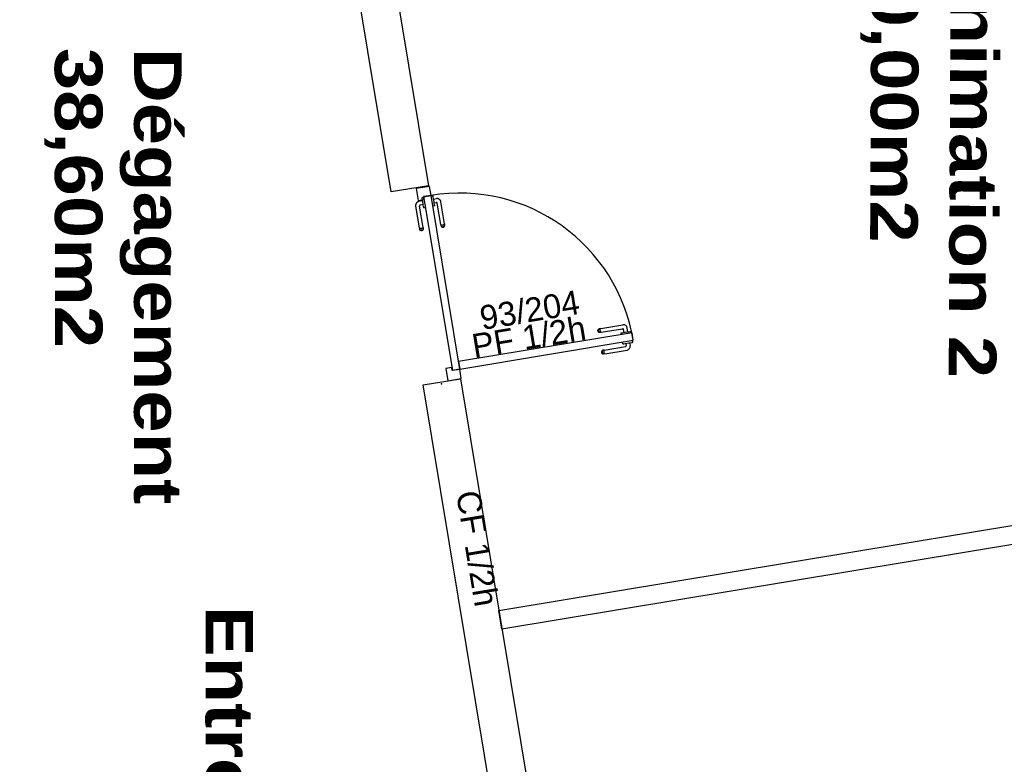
# Model space of a CAD drawing. Header units: millimetres. Extents: x -15 to 127, y -65 to 67.
# Tile 376 of 476: x 114.594 to 115.116, y 26.881 to 27.275. Entities that reach past the tile are written whole.
import ezdxf

# ---------------------------------------------------------------- set-up
doc = ezdxf.new("R2010")
doc.units = ezdxf.units.MM
doc.header["$MEASUREMENT"] = 0
doc.linetypes.add('PC_DASH_1', pattern=[0.638889, 0.277778, -0.083333, 0.055556, -0.083333, 0.055556, -0.083333])
doc.layers.add('Calque 5', color=7, linetype='Continuous')
doc.styles.get("Standard").update_dxf_attribs({"font": 'BKANT.TTF'})

# ---------------------------------------------------------------- blocks, each defined once
blk = doc.blocks.new('PD_31277')
at = {"layer": 'Calque 5', "color": 0}
for p, q in [((47.37502, -39.8221), (47.37502, -39.82209)), ((47.37518, -39.82307), (47.37502, -39.8221)), ((47.37518, -39.82308), (47.37534, -39.82305)), ((47.37518, -39.82308), (47.37518, -39.82307)), ((47.37534, -39.82305), (47.37581, -39.82297)), ((47.37581, -39.82297), (47.37652, -39.82286)), ((47.37652, -39.82286), (47.37739, -39.82271)), ((47.37688, -39.8228), (47.37705, -39.82383)), ((47.37739, -39.82271), (47.37831, -39.82256)), ((47.37831, -39.82256), (47.37918, -39.82241)), ((47.37882, -39.82247), (47.37907, -39.82397)), ((47.37918, -39.82241), (47.37989, -39.8223)), ((47.37989, -39.8223), (47.38036, -39.82222)), ((47.38035, -39.82121), (47.38035, -39.8212)), ((47.38052, -39.82218), (47.38035, -39.82121)), ((47.38036, -39.82222), (47.38052, -39.82219)), ((47.38052, -39.82219), (47.38052, -39.82218)), ((47.36389, -39.82717), (47.36388, -39.82752)), ((47.36388, -39.82752), (47.364, -39.82785)), ((47.36401, -39.82685), (47.36389, -39.82717)), ((47.364, -39.82785), (47.36422, -39.82812)), ((47.36424, -39.82658), (47.36401, -39.82685)), ((47.36429, -39.8268), (47.36418, -39.82712)), ((47.36418, -39.82712), (47.36418, -39.82747)), ((47.36418, -39.82747), (47.36429, -39.8278)), ((47.36422, -39.82812), (47.36452, -39.82829)), ((47.36454, -39.82641), (47.36424, -39.82658)), ((47.36449, -39.82654), (47.36429, -39.8268)), ((47.36429, -39.8278), (47.3645, -39.82807)), ((47.3645, -39.82807), (47.36477, -39.82825)), ((47.36452, -39.82829), (47.36486, -39.82836)), ((47.36475, -39.82638), (47.36454, -39.82641)), ((47.36536, -39.82628), (47.36475, -39.82638)), ((47.36508, -39.82832), (47.36486, -39.82836)), ((47.36512, -39.82666), (47.36508, -39.82698)), ((47.36508, -39.82698), (47.3651, -39.82732)), ((47.36568, -39.82822), (47.36508, -39.82832)), ((47.3651, -39.82732), (47.36519, -39.82765)), ((47.36521, -39.82642), (47.36512, -39.82666)), ((47.36519, -39.82765), (47.36533, -39.82793)), ((47.36533, -39.82793), (47.3655, -39.82813)), ((47.36536, -39.82628), (47.37664, -39.82441)), ((47.36568, -39.82822), (47.37742, -39.82628))]:
    blk.add_line(p, q, dxfattribs=at)
for centre, radius in [((47.37655, -39.82391), 0.000501), ((47.3771, -39.8243), 0.002)]:
    blk.add_arc(centre, radius, 279.4153, 9.4153, dxfattribs=at)
blk = doc.blocks.new('PD_31278')
at = {"layer": 'Calque 5', "color": 0}
for p, q in [((47.36348, -39.81494), (47.37522, -39.81299)), ((47.362, -39.81618), (47.36201, -39.81584)), ((47.36212, -39.81651), (47.362, -39.81618)), ((47.36201, -39.81584), (47.36213, -39.81551)), ((47.36234, -39.81678), (47.36212, -39.81651)), ((47.36213, -39.81551), (47.36236, -39.81525)), ((47.3623, -39.81579), (47.36241, -39.81546)), ((47.3623, -39.81613), (47.3623, -39.81579)), ((47.36241, -39.81646), (47.3623, -39.81613)), ((47.36264, -39.81696), (47.36234, -39.81678)), ((47.36236, -39.81525), (47.36266, -39.81508)), ((47.36241, -39.81546), (47.36261, -39.8152)), ((47.36262, -39.81673), (47.36241, -39.81646)), ((47.36289, -39.81692), (47.36262, -39.81673)), ((47.36298, -39.81702), (47.36264, -39.81696)), ((47.36287, -39.81504), (47.36266, -39.81508)), ((47.36348, -39.81494), (47.36287, -39.81504)), ((47.3632, -39.81698), (47.36298, -39.81702)), ((47.3632, -39.81564), (47.36324, -39.81533)), ((47.36322, -39.81598), (47.3632, -39.81564)), ((47.3638, -39.81688), (47.3632, -39.81698)), ((47.36331, -39.81631), (47.36322, -39.81598)), ((47.36324, -39.81533), (47.36333, -39.81508)), ((47.36345, -39.8166), (47.36331, -39.81631)), ((47.36362, -39.81679), (47.36345, -39.8166)), ((47.3638, -39.81688), (47.37508, -39.81501)), ((47.37422, -39.81725), (47.37438, -39.81722)), ((47.37422, -39.81725), (47.37422, -39.81726)), ((47.37422, -39.81726), (47.37438, -39.81823)), ((47.37438, -39.81722), (47.37484, -39.81714)), ((47.37438, -39.81823), (47.37438, -39.81824)), ((47.37484, -39.81714), (47.37555, -39.81703)), ((47.37555, -39.81703), (47.37642, -39.81688)), ((47.37591, -39.81697), (47.37565, -39.81543)), ((47.37642, -39.81688), (47.37735, -39.81673)), ((47.37735, -39.81673), (47.37822, -39.81658)), ((47.37786, -39.81664), (47.37752, -39.81464)), ((47.37822, -39.81658), (47.37893, -39.81647)), ((47.37893, -39.81647), (47.37939, -39.81639)), ((47.37939, -39.81639), (47.37955, -39.81636)), ((47.37955, -39.81636), (47.37955, -39.81637)), ((47.37955, -39.81637), (47.37971, -39.81734)), ((47.37971, -39.81734), (47.37971, -39.81735))]:
    blk.add_line(p, q, dxfattribs=at)
for centre, radius in [((47.37555, -39.81497), 0.002), ((47.37516, -39.81551), 0.000501)]:
    blk.add_arc(centre, radius, 9.4153, 99.4153, dxfattribs=at)
blk = doc.blocks.new('PD_31276')
at = {"layer": 'Calque 5'}
for name in ['PD_31278', 'PD_31277']:
    blk.add_blockref(name, (0, 0), dxfattribs=at)
blk = doc.blocks.new('PD_31281')
at = {"layer": 'Calque 5', "color": 0, "linetype": 'PC_DASH_1'}
for p, q in [((47.27375, -39.74487), (47.27374, -39.74487)), ((47.27472, -39.74471), (47.27375, -39.74487)), ((47.27473, -39.74471), (47.27472, -39.74471)), ((47.27476, -39.74487), (47.27473, -39.74471)), ((47.27483, -39.74533), (47.27476, -39.74487)), ((47.27495, -39.74604), (47.27483, -39.74533)), ((47.27464, -39.75021), (47.27463, -39.75021)), ((47.2756, -39.75005), (47.27464, -39.75021)), ((47.27509, -39.74691), (47.27495, -39.74604)), ((47.27501, -39.7464), (47.27651, -39.74616)), ((47.27525, -39.74784), (47.27509, -39.74691)), ((47.27539, -39.74871), (47.27525, -39.74784)), ((47.27533, -39.74835), (47.27637, -39.74818)), ((47.27551, -39.74942), (47.27539, -39.74871)), ((47.27559, -39.74988), (47.27551, -39.74942)), ((47.27561, -39.75004), (47.27559, -39.74988)), ((47.27561, -39.75004), (47.2756, -39.75005)), ((47.27881, -39.75986), (47.27694, -39.74859)), ((47.28076, -39.75954), (47.27881, -39.7478)), ((47.27881, -39.75986), (47.27891, -39.76047)), ((47.27891, -39.76047), (47.27895, -39.76069)), ((47.27895, -39.76069), (47.27912, -39.76099)), ((47.27896, -39.76001), (47.2792, -39.76011)), ((47.27908, -39.76074), (47.27934, -39.76094)), ((47.27912, -39.76099), (47.27938, -39.76122)), ((47.2792, -39.76011), (47.27951, -39.76015)), ((47.27934, -39.76094), (47.27966, -39.76104)), ((47.27938, -39.76122), (47.27971, -39.76134)), ((47.27951, -39.76015), (47.27986, -39.76013)), ((47.27966, -39.76104), (47.28001, -39.76104)), ((47.27971, -39.76134), (47.28006, -39.76134)), ((47.27986, -39.76013), (47.28019, -39.76004)), ((47.28001, -39.76104), (47.28034, -39.76093)), ((47.28006, -39.76134), (47.28039, -39.76123)), ((47.28019, -39.76004), (47.28047, -39.7599)), ((47.28034, -39.76093), (47.28061, -39.76073)), ((47.28039, -39.76123), (47.28065, -39.76101)), ((47.28047, -39.7599), (47.28067, -39.75973)), ((47.28061, -39.76073), (47.28079, -39.76046)), ((47.28065, -39.76101), (47.28083, -39.76071)), ((47.28076, -39.75954), (47.28086, -39.76015)), ((47.28083, -39.76071), (47.2809, -39.76037)), ((47.28086, -39.76015), (47.2809, -39.76037))]:
    blk.add_line(p, q, dxfattribs=at)
for centre, radius in [((47.27645, -39.74867), 0.000501), ((47.27684, -39.74813), 0.002)]:
    blk.add_arc(centre, radius, 9.4153, 99.4153, dxfattribs=at)
blk = doc.blocks.new('PD_31282')
at = {"layer": 'Calque 5', "color": 0, "linetype": 'PC_DASH_1'}
for p, q in [((47.2689, -39.74568), (47.26891, -39.74567)), ((47.26893, -39.74584), (47.2689, -39.74568)), ((47.26891, -39.74567), (47.26988, -39.74551)), ((47.26988, -39.74551), (47.26989, -39.74551)), ((47.26748, -39.76174), (47.26553, -39.75001)), ((47.26918, -39.74737), (47.26718, -39.7477)), ((47.26942, -39.76142), (47.26755, -39.75015)), ((47.2695, -39.74932), (47.26796, -39.74957)), ((47.269, -39.7463), (47.26893, -39.74584)), ((47.26912, -39.74701), (47.269, -39.7463)), ((47.26927, -39.74788), (47.26912, -39.74701)), ((47.26942, -39.74881), (47.26927, -39.74788)), ((47.26956, -39.74968), (47.26942, -39.74881)), ((47.26968, -39.75039), (47.26956, -39.74968)), ((47.26976, -39.75085), (47.26968, -39.75039)), ((47.26979, -39.75101), (47.26976, -39.75085)), ((47.26979, -39.75101), (47.27076, -39.75085)), ((47.27076, -39.75085), (47.27077, -39.75085)), ((47.26979, -39.75101), (47.26979, -39.75101)), ((47.26748, -39.76174), (47.26758, -39.76235)), ((47.26758, -39.76235), (47.26761, -39.76257)), ((47.26778, -39.76287), (47.26761, -39.76257)), ((47.26786, -39.76199), (47.26762, -39.76189)), ((47.268, -39.76282), (47.26774, -39.76262)), ((47.26805, -39.7631), (47.26778, -39.76287)), ((47.26818, -39.76203), (47.26786, -39.76199)), ((47.26832, -39.76292), (47.268, -39.76282)), ((47.26837, -39.76322), (47.26805, -39.7631)), ((47.26852, -39.76201), (47.26818, -39.76203)), ((47.26867, -39.76292), (47.26832, -39.76292)), ((47.26872, -39.76322), (47.26837, -39.76322)), ((47.26885, -39.76192), (47.26852, -39.76201)), ((47.269, -39.76281), (47.26867, -39.76292)), ((47.26905, -39.76311), (47.26872, -39.76322)), ((47.26913, -39.76178), (47.26885, -39.76192)), ((47.26927, -39.76261), (47.269, -39.76281)), ((47.26932, -39.76289), (47.26905, -39.76311)), ((47.26933, -39.76161), (47.26913, -39.76178)), ((47.26945, -39.76234), (47.26927, -39.76261)), ((47.26949, -39.76259), (47.26932, -39.76289)), ((47.26942, -39.76142), (47.26952, -39.76203)), ((47.26956, -39.76225), (47.26949, -39.76259)), ((47.26952, -39.76203), (47.26956, -39.76225))]:
    blk.add_line(p, q, dxfattribs=at)
for centre, radius in [((47.26751, -39.74968), 0.002), ((47.26805, -39.75007), 0.000501)]:
    blk.add_arc(centre, radius, 99.4153, 189.4153, dxfattribs=at)
blk = doc.blocks.new('PD_31280')
at = {"layer": 'Calque 5'}
for name in ['PD_31282', 'PD_31281']:
    blk.add_blockref(name, (0, 0), dxfattribs=at)
blk = doc.blocks.new('PD_31279')
at = {"layer": 'Calque 5', "color": 0, "linetype": 'PC_DASH_1'}
blk.add_lwpolyline([(47.27367, -39.74448), (47.26972, -39.74514), (47.28496, -39.83701), (47.28891, -39.83635), (47.27367, -39.74448)], dxfattribs=at)
at = {"layer": 'Calque 5'}
blk.add_blockref('PD_31280', (0, 0), dxfattribs=at)
blk = doc.blocks.new('PD_32623')
at = {"layer": 'Calque 5', "color": 0}
for p, q in [((47.37502, -39.8221), (47.37502, -39.82209)), ((47.37518, -39.82307), (47.37502, -39.8221)), ((47.37518, -39.82308), (47.37534, -39.82305)), ((47.37518, -39.82308), (47.37518, -39.82307)), ((47.37534, -39.82305), (47.37581, -39.82297)), ((47.37581, -39.82297), (47.37652, -39.82286)), ((47.37652, -39.82286), (47.37739, -39.82271)), ((47.37688, -39.8228), (47.37705, -39.82383)), ((47.37739, -39.82271), (47.37831, -39.82256)), ((47.37831, -39.82256), (47.37918, -39.82241)), ((47.37882, -39.82247), (47.37907, -39.82397)), ((47.37918, -39.82241), (47.37989, -39.8223)), ((47.37989, -39.8223), (47.38036, -39.82222)), ((47.38035, -39.82121), (47.38035, -39.8212)), ((47.38052, -39.82218), (47.38035, -39.82121)), ((47.38036, -39.82222), (47.38052, -39.82219)), ((47.38052, -39.82219), (47.38052, -39.82218)), ((47.36389, -39.82717), (47.36388, -39.82752)), ((47.36388, -39.82752), (47.364, -39.82785)), ((47.36401, -39.82685), (47.36389, -39.82717)), ((47.364, -39.82785), (47.36422, -39.82812)), ((47.36424, -39.82658), (47.36401, -39.82685)), ((47.36429, -39.8268), (47.36418, -39.82712)), ((47.36418, -39.82712), (47.36418, -39.82747)), ((47.36418, -39.82747), (47.36429, -39.8278)), ((47.36422, -39.82812), (47.36452, -39.82829)), ((47.36454, -39.82641), (47.36424, -39.82658)), ((47.36449, -39.82654), (47.36429, -39.8268)), ((47.36429, -39.8278), (47.3645, -39.82807)), ((47.3645, -39.82807), (47.36477, -39.82825)), ((47.36452, -39.82829), (47.36486, -39.82836)), ((47.36475, -39.82638), (47.36454, -39.82641)), ((47.36536, -39.82628), (47.36475, -39.82638)), ((47.36508, -39.82832), (47.36486, -39.82836)), ((47.36512, -39.82666), (47.36508, -39.82698)), ((47.36508, -39.82698), (47.3651, -39.82732)), ((47.36568, -39.82822), (47.36508, -39.82832)), ((47.3651, -39.82732), (47.36519, -39.82765)), ((47.36521, -39.82642), (47.36512, -39.82666)), ((47.36519, -39.82765), (47.36533, -39.82793)), ((47.36533, -39.82793), (47.3655, -39.82813)), ((47.36536, -39.82628), (47.37664, -39.82441)), ((47.36568, -39.82822), (47.37742, -39.82628))]:
    blk.add_line(p, q, dxfattribs=at)
for centre, radius in [((47.37655, -39.82391), 0.000501), ((47.3771, -39.8243), 0.002)]:
    blk.add_arc(centre, radius, 279.4153, 9.4153, dxfattribs=at)
blk = doc.blocks.new('PD_32624')
at = {"layer": 'Calque 5', "color": 0}
for p, q in [((47.36348, -39.81494), (47.37522, -39.81299)), ((47.362, -39.81618), (47.36201, -39.81584)), ((47.36212, -39.81651), (47.362, -39.81618)), ((47.36201, -39.81584), (47.36213, -39.81551)), ((47.36234, -39.81678), (47.36212, -39.81651)), ((47.36213, -39.81551), (47.36236, -39.81525)), ((47.3623, -39.81579), (47.36241, -39.81546)), ((47.3623, -39.81613), (47.3623, -39.81579)), ((47.36241, -39.81646), (47.3623, -39.81613)), ((47.36264, -39.81696), (47.36234, -39.81678)), ((47.36236, -39.81525), (47.36266, -39.81508)), ((47.36241, -39.81546), (47.36261, -39.8152)), ((47.36262, -39.81673), (47.36241, -39.81646)), ((47.36289, -39.81692), (47.36262, -39.81673)), ((47.36298, -39.81702), (47.36264, -39.81696)), ((47.36287, -39.81504), (47.36266, -39.81508)), ((47.36348, -39.81494), (47.36287, -39.81504)), ((47.3632, -39.81698), (47.36298, -39.81702)), ((47.3632, -39.81564), (47.36324, -39.81533)), ((47.36322, -39.81598), (47.3632, -39.81564)), ((47.3638, -39.81688), (47.3632, -39.81698)), ((47.36331, -39.81631), (47.36322, -39.81598)), ((47.36324, -39.81533), (47.36333, -39.81508)), ((47.36345, -39.8166), (47.36331, -39.81631)), ((47.36362, -39.81679), (47.36345, -39.8166)), ((47.3638, -39.81688), (47.37508, -39.81501)), ((47.37422, -39.81725), (47.37438, -39.81722)), ((47.37422, -39.81725), (47.37422, -39.81726)), ((47.37422, -39.81726), (47.37438, -39.81823)), ((47.37438, -39.81722), (47.37484, -39.81714)), ((47.37438, -39.81823), (47.37438, -39.81824)), ((47.37484, -39.81714), (47.37555, -39.81703)), ((47.37555, -39.81703), (47.37642, -39.81688)), ((47.37591, -39.81697), (47.37565, -39.81543)), ((47.37642, -39.81688), (47.37735, -39.81673)), ((47.37735, -39.81673), (47.37822, -39.81658)), ((47.37786, -39.81664), (47.37752, -39.81464)), ((47.37822, -39.81658), (47.37893, -39.81647)), ((47.37893, -39.81647), (47.37939, -39.81639)), ((47.37939, -39.81639), (47.37955, -39.81636)), ((47.37955, -39.81636), (47.37955, -39.81637)), ((47.37955, -39.81637), (47.37971, -39.81734)), ((47.37971, -39.81734), (47.37971, -39.81735))]:
    blk.add_line(p, q, dxfattribs=at)
for centre, radius in [((47.37555, -39.81497), 0.002), ((47.37516, -39.81551), 0.000501)]:
    blk.add_arc(centre, radius, 9.4153, 99.4153, dxfattribs=at)
blk = doc.blocks.new('PD_32622')
at = {"layer": 'Calque 5'}
for name in ['PD_32624', 'PD_32623']:
    blk.add_blockref(name, (0, 0), dxfattribs=at)
blk = doc.blocks.new('PD_32627')
at = {"layer": 'Calque 5', "color": 0, "linetype": 'PC_DASH_1'}
for p, q in [((47.27375, -39.74487), (47.27374, -39.74487)), ((47.27472, -39.74471), (47.27375, -39.74487)), ((47.27473, -39.74471), (47.27472, -39.74471)), ((47.27476, -39.74487), (47.27473, -39.74471)), ((47.27483, -39.74533), (47.27476, -39.74487)), ((47.27495, -39.74604), (47.27483, -39.74533)), ((47.27464, -39.75021), (47.27463, -39.75021)), ((47.2756, -39.75005), (47.27464, -39.75021)), ((47.27509, -39.74691), (47.27495, -39.74604)), ((47.27501, -39.7464), (47.27651, -39.74616)), ((47.27525, -39.74784), (47.27509, -39.74691)), ((47.27539, -39.74871), (47.27525, -39.74784)), ((47.27533, -39.74835), (47.27637, -39.74818)), ((47.27551, -39.74942), (47.27539, -39.74871)), ((47.27559, -39.74988), (47.27551, -39.74942)), ((47.27561, -39.75004), (47.27559, -39.74988)), ((47.27561, -39.75004), (47.2756, -39.75005)), ((47.27881, -39.75986), (47.27694, -39.74859)), ((47.28076, -39.75954), (47.27881, -39.7478)), ((47.27881, -39.75986), (47.27891, -39.76047)), ((47.27891, -39.76047), (47.27895, -39.76069)), ((47.27895, -39.76069), (47.27912, -39.76099)), ((47.27896, -39.76001), (47.2792, -39.76011)), ((47.27908, -39.76074), (47.27934, -39.76094)), ((47.27912, -39.76099), (47.27938, -39.76122)), ((47.2792, -39.76011), (47.27951, -39.76015)), ((47.27934, -39.76094), (47.27966, -39.76104)), ((47.27938, -39.76122), (47.27971, -39.76134)), ((47.27951, -39.76015), (47.27986, -39.76013)), ((47.27966, -39.76104), (47.28001, -39.76104)), ((47.27971, -39.76134), (47.28006, -39.76134)), ((47.27986, -39.76013), (47.28019, -39.76004)), ((47.28001, -39.76104), (47.28034, -39.76093)), ((47.28006, -39.76134), (47.28039, -39.76123)), ((47.28019, -39.76004), (47.28047, -39.7599)), ((47.28034, -39.76093), (47.28061, -39.76073)), ((47.28039, -39.76123), (47.28065, -39.76101)), ((47.28047, -39.7599), (47.28067, -39.75973)), ((47.28061, -39.76073), (47.28079, -39.76046)), ((47.28065, -39.76101), (47.28083, -39.76071)), ((47.28076, -39.75954), (47.28086, -39.76015)), ((47.28083, -39.76071), (47.2809, -39.76037)), ((47.28086, -39.76015), (47.2809, -39.76037))]:
    blk.add_line(p, q, dxfattribs=at)
for centre, radius in [((47.27645, -39.74867), 0.000501), ((47.27684, -39.74813), 0.002)]:
    blk.add_arc(centre, radius, 9.4153, 99.4153, dxfattribs=at)
blk = doc.blocks.new('PD_32628')
at = {"layer": 'Calque 5', "color": 0, "linetype": 'PC_DASH_1'}
for p, q in [((47.2689, -39.74568), (47.26891, -39.74567)), ((47.26893, -39.74584), (47.2689, -39.74568)), ((47.26891, -39.74567), (47.26988, -39.74551)), ((47.26988, -39.74551), (47.26989, -39.74551)), ((47.26748, -39.76174), (47.26553, -39.75001)), ((47.26918, -39.74737), (47.26718, -39.7477)), ((47.26942, -39.76142), (47.26755, -39.75015)), ((47.2695, -39.74932), (47.26796, -39.74957)), ((47.269, -39.7463), (47.26893, -39.74584)), ((47.26912, -39.74701), (47.269, -39.7463)), ((47.26927, -39.74788), (47.26912, -39.74701)), ((47.26942, -39.74881), (47.26927, -39.74788)), ((47.26956, -39.74968), (47.26942, -39.74881)), ((47.26968, -39.75039), (47.26956, -39.74968)), ((47.26976, -39.75085), (47.26968, -39.75039)), ((47.26979, -39.75101), (47.26976, -39.75085)), ((47.26979, -39.75101), (47.27076, -39.75085)), ((47.27076, -39.75085), (47.27077, -39.75085)), ((47.26979, -39.75101), (47.26979, -39.75101)), ((47.26748, -39.76174), (47.26758, -39.76235)), ((47.26758, -39.76235), (47.26761, -39.76257)), ((47.26778, -39.76287), (47.26761, -39.76257)), ((47.26786, -39.76199), (47.26762, -39.76189)), ((47.268, -39.76282), (47.26774, -39.76262)), ((47.26805, -39.7631), (47.26778, -39.76287)), ((47.26818, -39.76203), (47.26786, -39.76199)), ((47.26832, -39.76292), (47.268, -39.76282)), ((47.26837, -39.76322), (47.26805, -39.7631)), ((47.26852, -39.76201), (47.26818, -39.76203)), ((47.26867, -39.76292), (47.26832, -39.76292)), ((47.26872, -39.76322), (47.26837, -39.76322)), ((47.26885, -39.76192), (47.26852, -39.76201)), ((47.269, -39.76281), (47.26867, -39.76292)), ((47.26905, -39.76311), (47.26872, -39.76322)), ((47.26913, -39.76178), (47.26885, -39.76192)), ((47.26927, -39.76261), (47.269, -39.76281)), ((47.26932, -39.76289), (47.26905, -39.76311)), ((47.26933, -39.76161), (47.26913, -39.76178)), ((47.26945, -39.76234), (47.26927, -39.76261)), ((47.26949, -39.76259), (47.26932, -39.76289)), ((47.26942, -39.76142), (47.26952, -39.76203)), ((47.26956, -39.76225), (47.26949, -39.76259)), ((47.26952, -39.76203), (47.26956, -39.76225))]:
    blk.add_line(p, q, dxfattribs=at)
for centre, radius in [((47.26751, -39.74968), 0.002), ((47.26805, -39.75007), 0.000501)]:
    blk.add_arc(centre, radius, 99.4153, 189.4153, dxfattribs=at)
blk = doc.blocks.new('PD_32626')
at = {"layer": 'Calque 5'}
for name in ['PD_32628', 'PD_32627']:
    blk.add_blockref(name, (0, 0), dxfattribs=at)
blk = doc.blocks.new('PD_32625')
at = {"layer": 'Calque 5', "color": 0, "linetype": 'PC_DASH_1'}
blk.add_lwpolyline([(47.27367, -39.74448), (47.26972, -39.74514), (47.28496, -39.83701), (47.28891, -39.83635), (47.27367, -39.74448)], dxfattribs=at)
at = {"layer": 'Calque 5'}
blk.add_blockref('PD_32626', (0, 0), dxfattribs=at)

msp = doc.modelspace()

# ---------------------------------------------------------------- linework, layer by layer
at = {"layer": 'Calque 5', "color": 0}
for points in [[(114.75385, 27.40766), (114.77358, 27.41093), (114.81064, 27.18744), (114.79091, 27.18417), (114.75385, 27.40766)], [(114.75385, 27.40766), (114.77358, 27.41093), (114.81064, 27.18744), (114.79091, 27.18417), (114.75385, 27.40766)], [(114.80409, 27.18589), (114.80514, 27.17953), (114.8083, 27.18006), (114.80804, 27.18163), (114.812, 27.18228), (114.8112, 27.18707), (114.80409, 27.18589)], [(114.80409, 27.18589), (114.80514, 27.17953), (114.8083, 27.18006), (114.80804, 27.18163), (114.812, 27.18228), (114.8112, 27.18707), (114.80409, 27.18589)], [(114.9191, 27.10564), (114.91845, 27.1096), (114.82658, 27.09436), (114.82723, 27.09041), (114.9191, 27.10564)], [(114.9191, 27.10564), (114.91845, 27.1096), (114.82658, 27.09436), (114.82723, 27.09041), (114.9191, 27.10564)], [(114.82328, 27.08975), (114.82302, 27.09132), (114.81986, 27.0908), (114.82094, 27.08429), (114.82805, 27.08547), (114.82723, 27.09041), (114.82328, 27.08975)], [(114.82328, 27.08975), (114.82302, 27.09132), (114.81986, 27.0908), (114.82094, 27.08429), (114.82805, 27.08547), (114.82723, 27.09041), (114.82328, 27.08975)], [(114.8079, 27.082), (114.82763, 27.08527), (114.86469, 26.86178), (114.84496, 26.85851), (114.8079, 27.082)], [(114.8079, 27.082), (114.82763, 27.08527), (114.86469, 26.86178), (114.84496, 26.85851), (114.8079, 27.082)], [(115.24897, 27.01899), (114.84951, 26.95275), (114.84787, 26.96261), (115.24733, 27.02885), (115.24897, 27.01899)], [(115.24897, 27.01899), (114.84951, 26.95275), (114.84787, 26.96261), (115.24733, 27.02885), (115.24897, 27.01899)]]:
    msp.add_lwpolyline(points, dxfattribs=at)
msp.add_arc((114.82723, 27.09041), 0.09313, 9.4153, 99.4153, dxfattribs=at)
msp.add_arc((114.82723, 27.09041), 0.09313, 9.4153, 99.4153, dxfattribs=at)
msp.add_point((114.81754, 27.08265), dxfattribs=at)
msp.add_point((114.81754, 27.08265), dxfattribs=at)

# ---------------------------------------------------------------- block references
at = {"layer": 'Calque 5'}
for name in ['PD_31279', 'PD_32625', 'PD_31276', 'PD_32622']:
    msp.add_blockref(name, (67.53836, 66.92678), dxfattribs=at)

# ---------------------------------------------------------------- texts
at = {"layer": 'Calque 5', "color": 0, "insert": (112.20528, 29.44816), "char_height": 0.0251722, "width": 0.2645833, "attachment_point": 1}
msp.add_mtext('{\\fArial Black|b0|i0|c0|p34;Local ménage\\H1.573X; \\H0.6359X;\\P5,45 m2\\H1.268X; }', dxfattribs=at)
msp.add_mtext('{\\fArial Black|b0|i0|c0|p34;Local ménage\\H1.573X; \\H0.6359X;\\P5,45 m2\\H1.268X; }', dxfattribs=at)
at = {"layer": 'Calque 5', "color": 0, "attachment_point": 1}
for s, insert, char_height, width, rotation in [('{\\fArial Black|b0|i0|c0|p34;Télévision\\P40,00m2\\H1.458X; }', (115.10963, 28.46057), 0.0251722, 0.1940278, 270.0278), ('{\\fArial Black|b0|i0|c0|p34;Télévision\\P40,00m2\\H1.458X; }', (115.10963, 28.46057), 0.0251722, 0.1940278, 270.0278), ('{\\fArial Black|b0|i0|c0|p34;dép™t\\P8,00m2\\H1.458X; }', (114.87532, 28.31781), 0.0125861, 0.0529167, 267.7244), ('{\\fArial Black|b0|i0|c0|p34;dép™t\\P8,00m2\\H1.458X; }', (114.87532, 28.31781), 0.0125861, 0.0529167, 267.7244), ('{\\fArial Black|b0|i0|c0|p34;Animation 2\\P20,00m2\\H1.342x; }', (115.11238, 27.31593), 0.0251722, 0.2293056, 269.7244), ('{\\fArial Black|b0|i0|c0|p34;Animation 2\\P20,00m2\\H1.342x; }', (115.11238, 27.31593), 0.0251722, 0.2293056, 269.7244), ('{\\fArial Black|b0|i0|c0|p34;Dégagement\\P38,60m2\\H1.458X; }', (114.67999, 27.26037), 0.0251722, 0.2469444, 270), ('{\\fArial Black|b0|i0|c0|p34;Dégagement\\P38,60m2\\H1.458X; }', (114.67999, 27.26037), 0.0251722, 0.2469444, 270), ('{\\fArial|b0|i0|c0|p34;\\W0.98;93/204}', (114.83698, 27.1236), 0.012678, 0.0529167, 9.4153), ('{\\fArial|b0|i0|c0|p34;\\W0.98;93/204}', (114.83698, 27.1236), 0.012678, 0.0529167, 9.4153), ('{\\fArial|b0|i0|c0|p34;\\W0.98;PF 1/2h}', (114.8328, 27.1087), 0.012678, 0.0705556, 9.4153), ('{\\fArial|b0|i0|c0|p34;\\W0.98;PF 1/2h}', (114.8328, 27.1087), 0.012678, 0.0705556, 9.4153), ('{\\fArial|b0|i0|c0|p34;\\W0.98;CF 1/2h}', (114.83776, 27.02704), 0.012678, 0.0705556, 279.4153), ('{\\fArial|b0|i0|c0|p34;\\W0.98;CF 1/2h}', (114.83776, 27.02704), 0.012678, 0.0705556, 279.4153), ('{\\fArial Black|b0|i0|c0|p34;Entrée}', (114.71778, 26.96514), 0.0251722, 0.1234722, 270), ('{\\fArial Black|b0|i0|c0|p34;Entrée}', (114.71778, 26.96514), 0.0251722, 0.1234722, 270)]:
    msp.add_mtext(s, dxfattribs=dict(at, insert=insert, char_height=char_height, width=width, rotation=rotation))

doc.saveas('drawing.dxf')
